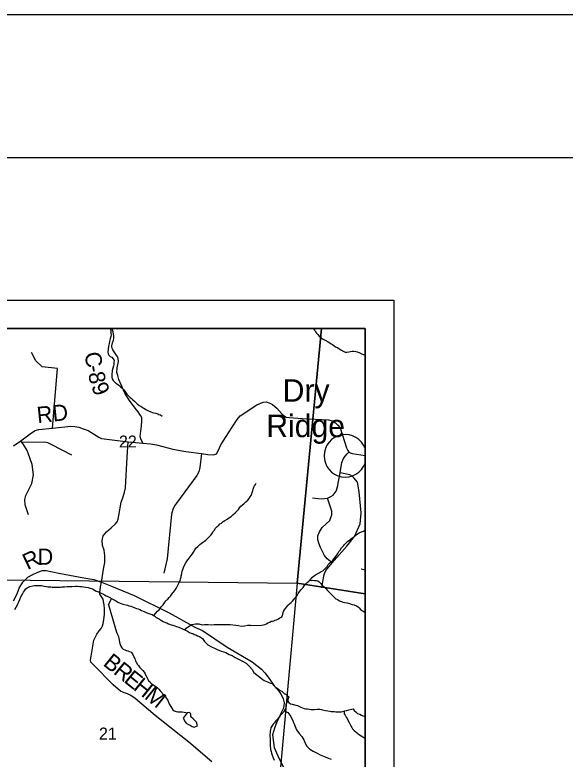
# Model space of a CAD drawing. Extents: x 0 to 34, y 0 to 22.
# Drawn here: x 7.672 to 9.6, y 19.391 to 22 of the extents above; entities that cross this region are included whole.
import ezdxf

# ---------------------------------------------------------------- set-up
doc = ezdxf.new("R2010")
doc.units = 0
for name, color, linetype in [('Default', 7, 'Continuous'), ('GM_X_County_Road', 7, 'Continuous'), ('GM_X_County_Road_Text', 7, 'Continuous'), ('GM_X_Minor_Lake', 7, 'Continuous'), ('GM_X_Minor_River', 7, 'Continuous'), ('GM_X_Section', 7, 'Continuous'), ('GM_X_Section_Text', 7, 'Continuous'), ('GM_X_State_Route', 7, 'Continuous'), ('GM_X_Township_Road', 7, 'Continuous'), ('GM_X_Unincorporated_Location', 7, 'Continuous'), ('GM_X_Unincorporated_Text', 7, 'Continuous'), ('SH_Border', 7, 'Continuous'), ('SH_Cut_Line', 7, 'Continuous'), ('SH_Data', 7, 'Continuous')]:
    doc.layers.add(name, color=color, linetype=linetype)

msp = doc.modelspace()

# ---------------------------------------------------------------- linework, layer by layer
at = {"layer": 'Default'}
for points in [[(8.7465, 20.9), (7.4473, 20.9), (7.4124, 20.0219), (8.6611, 20.0077)], [(8.9, 19.9705), (8.9, 20.9), (8.7465, 20.9), (8.6611, 20.0077)], [(8.9, 18.9097), (8.9, 19.9705), (8.6611, 20.0077), (8.567, 18.9616)]]:
    msp.add_lwpolyline(points, close=True, dxfattribs=at)
at = {"layer": 'GM_X_County_Road'}
for points in [[(8.1201, 20.4987), (8.113, 20.5139), (8.1117, 20.5223), (8.1161, 20.5589), (8.1174, 20.5763), (8.1167, 20.5871), (8.1145, 20.5937), (8.1103, 20.5993), (8.1044, 20.608), (8.094, 20.6218), (8.074, 20.6486), (8.0575, 20.6733), (8.0448, 20.7032), (8.0363, 20.7212), (8.0324, 20.7353), (8.0299, 20.7465), (8.0309, 20.7629), (8.0349, 20.7854), (8.0343, 20.795), (8.03, 20.8038), (8.0251, 20.8121), (8.0205, 20.8187), (8.0153, 20.8253), (8.0138, 20.8287), (8.012, 20.8342), (8.0124, 20.8403), (8.0145, 20.8506), (8.0172, 20.8601), (8.0185, 20.8672), (8.0194, 20.8735), (8.0161, 20.8886), (8.0124, 20.9)], [(8.0693, 20.5032), (8.1201, 20.4987), (8.1476, 20.4963), (8.1687, 20.4926), (8.1902, 20.4867), (8.2257, 20.4777), (8.271, 20.4692), (8.3262, 20.4624), (8.3478, 20.4592), (8.3684, 20.4574), (8.3787, 20.4613), (8.3851, 20.4719), (8.3941, 20.4922), (8.4209, 20.5351), (8.4512, 20.581), (8.4622, 20.5941), (8.52, 20.6331), (8.5424, 20.6425), (8.553, 20.6432), (8.5656, 20.6386), (8.5746, 20.6338), (8.5904, 20.621), (8.608, 20.6011), (8.6165, 20.5934), (8.6234, 20.5897), (8.6335, 20.588), (8.6787, 20.5853), (8.771, 20.5804), (8.7843, 20.577), (8.7962, 20.5695), (8.8044, 20.5619), (8.8118, 20.5518), (8.8343, 20.4817), (8.8385, 20.4727), (8.8427, 20.4672), (8.8477, 20.4651), (8.8546, 20.4626), (8.9, 20.4556)], [(7.6673, 20.4891), (7.6929, 20.5069), (7.7304, 20.5352), (7.7429, 20.5431), (7.7558, 20.5461), (7.8043, 20.5511), (7.8686, 20.5578), (7.8819, 20.557), (7.8962, 20.5543), (7.9113, 20.5486), (7.9291, 20.5427), (7.9662, 20.5191), (7.9757, 20.5144), (7.9853, 20.5134), (8.0693, 20.5032)], [(7.9757, 20.0107), (7.983, 20.0571), (7.9868, 20.0803), (7.9875, 20.1043), (7.9853, 20.1233), (7.9794, 20.1392), (7.978, 20.1575), (7.9812, 20.174), (7.9929, 20.1875), (8.0101, 20.2014), (8.0253, 20.2159), (8.03, 20.2229), (8.0342, 20.2326), (8.0367, 20.2444), (8.0445, 20.2912), (8.0504, 20.3068), (8.0568, 20.3262), (8.0596, 20.3423), (8.0661, 20.4496), (8.0693, 20.5032)], [(7.6667, 19.9459), (7.6796, 19.9704), (7.6869, 19.9904), (7.7004, 20.0116), (7.717, 20.0284), (7.7332, 20.037), (7.7524, 20.0468), (7.7684, 20.0522), (7.7813, 20.052), (7.8265, 20.0432), (7.9008, 20.0286), (7.9275, 20.024), (7.949, 20.02), (7.9757, 20.0107)], [(7.9695, 19.972), (7.969, 19.9739), (7.9705, 19.9817), (7.9727, 19.9953), (7.9757, 20.0107)], [(7.9757, 20.0107), (8.0107, 19.9977), (8.0902, 19.9643), (8.2123, 19.9042), (8.3047, 19.8526), (8.3302, 19.842), (8.4158, 19.783), (8.5042, 19.7325), (8.5369, 19.7063), (8.5485, 19.6933), (8.5631, 19.6731), (8.5809, 19.648), (8.5927, 19.6351), (8.6047, 19.6194), (8.6121, 19.6026), (8.6157, 19.5885), (8.6133, 19.5692), (8.6043, 19.5503), (8.5892, 19.5178), (8.5818, 19.4988), (8.5755, 19.4765), (8.5785, 19.4493), (8.5807, 19.4316), (8.5937, 19.4019), (8.6494, 19.2878)], [(8.3623, 19.3818), (8.2822, 19.4501), (8.1638, 19.5443), (8.0935, 19.6039), (8.0782, 19.614), (8.0671, 19.6194), (8.0529, 19.6246), (8.0425, 19.6296), (8.0161, 19.6518), (7.9461, 19.722), (7.9386, 19.7312), (7.9374, 19.7378), (7.9486, 19.8083), (7.9519, 19.8154), (7.9592, 19.8292), (7.9679, 19.8406), (7.9741, 19.8486), (7.9794, 19.8583), (7.9815, 19.8667), (7.9839, 19.8794), (7.9863, 19.8992), (7.9864, 19.9176), (7.9851, 19.9315), (7.9831, 19.9437), (7.981, 19.9517), (7.9703, 19.9692), (7.9695, 19.972)]]:
    msp.add_lwpolyline(points, dxfattribs=at)
at = {"layer": 'GM_X_Minor_Lake'}
msp.add_line((8.276, 19.5526), (8.2613, 19.5341), dxfattribs=at)
msp.add_lwpolyline([(8.2613, 19.5341), (8.2686, 19.5217), (8.2723, 19.5174), (8.2801, 19.5123), (8.2861, 19.5098), (8.2932, 19.5055), (8.3, 19.5026), (8.3119, 19.508), (8.3081, 19.5199), (8.3018, 19.5273), (8.2966, 19.532), (8.2892, 19.5394), (8.2883, 19.5493), (8.2846, 19.5543), (8.276, 19.5526)], dxfattribs=at)
at = {"layer": 'GM_X_Minor_River'}
msp.add_line((8.0007, 19.9316), (8.0104, 19.9543), dxfattribs=at)
for points in [[(8.0071, 20.9), (8.0074, 20.8975), (8.0081, 20.8895), (8.0087, 20.883), (8.009, 20.8785), (8.0081, 20.8724), (8.0065, 20.8648), (8.0049, 20.8602), (8.0036, 20.8549), (8.0027, 20.8481), (8.0003, 20.8382), (7.9986, 20.8283), (7.9984, 20.8177), (7.999, 20.8116), (8.0012, 20.807), (8.0065, 20.8023), (8.0114, 20.7996), (8.0166, 20.7938), (8.0199, 20.7884), (8.0194, 20.7811), (8.0185, 20.7747), (8.0181, 20.7701), (8.0136, 20.7534), (8.0127, 20.7485), (8.0119, 20.7432), (8.0113, 20.7352), (8.0116, 20.7295), (8.0134, 20.7237), (8.0171, 20.7183), (8.0216, 20.7133), (8.0261, 20.709), (8.0317, 20.7059), (8.0366, 20.702), (8.0415, 20.6974), (8.0482, 20.6908), (8.0535, 20.6857), (8.0576, 20.6807), (8.0642, 20.6703), (8.0717, 20.663), (8.0762, 20.6587), (8.0807, 20.6548), (8.0856, 20.6505), (8.0912, 20.6459), (8.0964, 20.6416), (8.1009, 20.6366), (8.108, 20.6308), (8.1133, 20.628), (8.1189, 20.6237), (8.1246, 20.621), (8.1336, 20.6155), (8.14, 20.6119), (8.1491, 20.608), (8.1548, 20.6064), (8.1593, 20.6052), (8.1658, 20.6032), (8.1726, 20.6011), (8.1771, 20.5995), (8.1824, 20.5975), (8.1877, 20.5937)], [(8.7178, 20.9), (8.7183, 20.8995), (8.7235, 20.8937), (8.7257, 20.8891), (8.7297, 20.884), (8.7334, 20.8794), (8.739, 20.874), (8.7442, 20.8685), (8.7506, 20.8638), (8.7551, 20.8619), (8.76, 20.8591), (8.7701, 20.8543), (8.7754, 20.8508), (8.7802, 20.8473), (8.7855, 20.8449), (8.79, 20.8414), (8.7956, 20.8367), (8.8027, 20.8335), (8.8072, 20.8308), (8.8147, 20.8257), (8.8248, 20.8198), (8.8301, 20.8178), (8.835, 20.8173), (8.8419, 20.8183), (8.8484, 20.8197), (8.8541, 20.8207), (8.8594, 20.8206), (8.8666, 20.8201), (8.8719, 20.8184), (8.8783, 20.8168), (8.8873, 20.812), (8.8937, 20.8089), (8.9, 20.8073)], [(8.1594, 19.8941), (8.1718, 19.9101), (8.1772, 19.9142), (8.1842, 19.9244), (8.1912, 19.9323), (8.1959, 19.9383), (8.201, 19.9466), (8.2079, 19.9514), (8.2126, 19.9571), (8.2173, 19.9616), (8.222, 19.9687), (8.2274, 19.9751), (8.2329, 19.9819), (8.2376, 19.9894), (8.2443, 20.0034), (8.2478, 20.0098), (8.251, 20.0163), (8.2523, 20.0227), (8.2543, 20.0292), (8.2551, 20.0337), (8.2572, 20.0421), (8.2588, 20.0493), (8.2612, 20.0561), (8.2633, 20.0629), (8.2661, 20.0705), (8.2708, 20.0792), (8.2751, 20.0852), (8.2794, 20.0908), (8.2895, 20.1044), (8.2942, 20.1104), (8.2981, 20.1164), (8.3028, 20.1244), (8.3068, 20.1304), (8.3137, 20.1368), (8.3203, 20.1427), (8.33, 20.1502), (8.3361, 20.1547), (8.3415, 20.1588), (8.3462, 20.1633), (8.3532, 20.1696), (8.3586, 20.1756), (8.3637, 20.1824), (8.3664, 20.1881), (8.3715, 20.1937), (8.3739, 20.199), (8.3816, 20.2061), (8.3863, 20.2106), (8.3905, 20.2159), (8.3959, 20.2181), (8.4025, 20.2241), (8.4083, 20.227), (8.4156, 20.2322), (8.4237, 20.2374), (8.4298, 20.2419), (8.4364, 20.2475), (8.4438, 20.2546), (8.45, 20.2603), (8.4554, 20.2663), (8.4589, 20.2715), (8.464, 20.2775), (8.4694, 20.2824), (8.4744, 20.2861), (8.4818, 20.2925), (8.4884, 20.2989), (8.4934, 20.3041), (8.4966, 20.3098), (8.5005, 20.3154), (8.5021, 20.3211), (8.5041, 20.326), (8.5057, 20.3321), (8.5073, 20.337), (8.5098, 20.3442), (8.5117, 20.3488), (8.5149, 20.3537), (8.5176, 20.3586)], [(8.4976, 19.8594), (8.5366, 19.8602), (8.5438, 19.8616), (8.5484, 19.863), (8.5538, 19.8652), (8.5584, 19.8685), (8.5653, 19.8714), (8.5699, 19.874), (8.5745, 19.8747), (8.5794, 19.8761), (8.5848, 19.8775), (8.5894, 19.8789), (8.5955, 19.8826), (8.6009, 19.8859), (8.607, 19.8885), (8.6105, 19.893), (8.6114, 19.8987), (8.6127, 19.9043), (8.6135, 19.9089), (8.6167, 19.9141), (8.6205, 19.9186), (8.6244, 19.9239), (8.6303, 19.9306), (8.6346, 19.9355), (8.64, 19.9399), (8.645, 19.9444), (8.6493, 19.95), (8.6536, 19.9552), (8.6586, 19.9608), (8.6625, 19.9669), (8.6653, 19.9714), (8.6746, 19.9841), (8.682, 19.9931), (8.6863, 19.9987), (8.6918, 20.0051), (8.6968, 20.0095), (8.7018, 20.0147), (8.7069, 20.0196), (8.7146, 20.0286), (8.7216, 20.0345), (8.7293, 20.0393), (8.7381, 20.0437), (8.7458, 20.0481), (8.7508, 20.0514), (8.7562, 20.0555), (8.762, 20.0615), (8.767, 20.0656), (8.7706, 20.0731), (8.7772, 20.0806), (8.7849, 20.0865), (8.7896, 20.0929), (8.7958, 20.0996), (8.8001, 20.106), (8.8044, 20.112), (8.8079, 20.1184), (8.8118, 20.1236), (8.8169, 20.1311), (8.8232, 20.1382), (8.8274, 20.1435), (8.8332, 20.1487), (8.8379, 20.1539), (8.846, 20.1598), (8.8533, 20.1654), (8.8587, 20.1691), (8.8637, 20.1732), (8.8684, 20.1776), (8.8734, 20.1802), (8.8784, 20.1843), (8.8837, 20.1864), (8.8933, 20.1901), (8.8979, 20.1919), (8.9, 20.1925)], [(8.7057, 20.0185), (8.7121, 20.0176), (8.7167, 20.0179), (8.7224, 20.0174), (8.7281, 20.0165), (8.7334, 20.0156), (8.7379, 20.0136), (8.7431, 20.0075), (8.7479, 20.0024), (8.7516, 19.9978), (8.7561, 19.9943), (8.7617, 19.9888), (8.7676, 19.9822), (8.775, 19.9749), (8.7806, 19.9687), (8.7869, 19.9628), (8.7925, 19.9578), (8.7974, 19.9531), (8.8022, 19.95), (8.8101, 19.9453), (8.8162, 19.9432), (8.8214, 19.9412), (8.8282, 19.94), (8.8366, 19.9383), (8.8445, 19.9366), (8.8547, 19.9333), (8.8615, 19.9317), (8.8697, 19.9277), (8.8746, 19.9246), (8.8791, 19.9214), (8.8832, 19.9156), (8.8907, 19.9109), (8.8955, 19.9082), (8.9, 19.9045)], [(7.6721, 19.9156), (7.6807, 19.9322), (7.6835, 19.9379), (7.6863, 19.9424), (7.6898, 19.9503), (7.6927, 19.9602), (7.6993, 19.9692), (7.7025, 19.9756), (7.706, 19.9813), (7.7088, 19.9862), (7.7157, 19.9914), (7.7249, 19.9959), (7.7353, 19.9987), (7.7414, 19.9998), (7.7528, 20), (7.7653, 19.9998), (7.7699, 19.9989), (7.7744, 19.9977), (7.7828, 19.9961), (7.7877, 19.9952), (7.793, 19.9944), (7.7984, 19.9943), (7.8029, 19.9938), (7.8189, 19.9936), (7.8273, 19.9938), (7.8322, 19.9941), (7.8372, 19.9948), (7.846, 19.995), (7.8555, 19.9956), (7.8612, 19.9959), (7.8719, 19.9961), (7.8841, 19.9967), (7.8917, 19.9969), (7.8997, 19.9964), (7.905, 19.996), (7.9122, 19.9951), (7.9206, 19.9942), (7.9289, 19.9925), (7.9361, 19.9905), (7.9406, 19.9889), (7.9467, 19.9862), (7.955, 19.9811), (7.9648, 19.9775), (7.9716, 19.9739), (7.9772, 19.9712), (7.9821, 19.9688), (7.9867, 19.9665), (7.9916, 19.9637), (7.9961, 19.9617), (8.0202, 19.9491), (8.0259, 19.9456), (8.0357, 19.9405), (8.0451, 19.9362), (8.0508, 19.9342), (8.061, 19.9317), (8.0667, 19.9301), (8.0716, 19.9281), (8.0788, 19.9265), (8.0845, 19.9249), (8.0928, 19.9217), (8.0989, 19.9193), (8.1042, 19.9173), (8.1095, 19.9149), (8.1159, 19.9122), (8.1212, 19.9098), (8.1257, 19.9082), (8.1302, 19.9058), (8.1351, 19.9042), (8.1419, 19.9015), (8.1484, 19.8994), (8.1533, 19.8978), (8.1582, 19.8947), (8.1627, 19.8924)], [(8.0007, 19.9316), (8.0284, 19.836), (8.0323, 19.8278), (8.0348, 19.8213), (8.0368, 19.8136), (8.0381, 19.8079), (8.039, 19.801), (8.0414, 19.7929), (8.0438, 19.7868), (8.0466, 19.781), (8.0514, 19.7759), (8.0574, 19.7738), (8.0626, 19.7713), (8.0679, 19.7704), (8.0743, 19.7686), (8.0791, 19.7658), (8.0839, 19.7595), (8.0882, 19.7518), (8.092, 19.7433), (8.0948, 19.7341), (8.098, 19.729), (8.1001, 19.7233), (8.1056, 19.7185), (8.1092, 19.7131), (8.1158, 19.7064), (8.1206, 19.702), (8.125, 19.6962), (8.1285, 19.6896), (8.1306, 19.6838), (8.1353, 19.6764), (8.1378, 19.671), (8.1402, 19.6656), (8.1458, 19.6616), (8.149, 19.6566), (8.155, 19.6526), (8.1672, 19.6438), (8.172, 19.641), (8.1768, 19.6358), (8.1815, 19.6304), (8.1874, 19.6245), (8.1895, 19.6194), (8.1947, 19.6158), (8.1994, 19.6104), (8.2027, 19.6049), (8.2077, 19.5972), (8.2109, 19.591), (8.214, 19.5821), (8.2191, 19.5751), (8.2256, 19.5642), (8.2307, 19.5602), (8.2371, 19.5581), (8.2435, 19.5568), (8.2583, 19.5563), (8.2651, 19.5556), (8.2708, 19.5543), (8.276, 19.5526)], [(8.1627, 19.8924), (8.1672, 19.8877), (8.1785, 19.8814), (8.1864, 19.8763), (8.1921, 19.8736), (8.1996, 19.8697), (8.2041, 19.8681), (8.2109, 19.8649), (8.2193, 19.8621), (8.2261, 19.8601), (8.2321, 19.8577), (8.2382, 19.8557), (8.2469, 19.8529), (8.2518, 19.8509), (8.2575, 19.8493), (8.262, 19.8469), (8.2703, 19.843), (8.2767, 19.8391), (8.2843, 19.8351), (8.2899, 19.8328), (8.2956, 19.8308), (8.3009, 19.828), (8.3062, 19.826), (8.3126, 19.8236), (8.3186, 19.8205)], [(8.2665, 19.8448), (8.2765, 19.8533), (8.2924, 19.8625), (8.3046, 19.8655), (8.3167, 19.8655), (8.3281, 19.8617), (8.3372, 19.8624), (8.3494, 19.8624), (8.36, 19.8617), (8.3707, 19.8624), (8.4163, 19.8624), (8.4261, 19.8624), (8.4459, 19.8609), (8.4558, 19.8594), (8.4664, 19.8571), (8.477, 19.8579), (8.4869, 19.8609), (8.4968, 19.8602), (8.4976, 19.8594)], [(8.3186, 19.8205), (8.3302, 19.8132), (8.3364, 19.8031), (8.3482, 19.7914), (8.3613, 19.7849), (8.3711, 19.7797), (8.3808, 19.7752), (8.3951, 19.7699), (8.4109, 19.7641), (8.4236, 19.7581), (8.4337, 19.7536), (8.4442, 19.7472), (8.4562, 19.7415), (8.47, 19.7347), (8.4823, 19.7267), (8.4942, 19.7161), (8.5041, 19.7048), (8.5099, 19.6951), (8.5361, 19.6736)], [(8.5361, 19.6736), (8.541, 19.6704), (8.5454, 19.6661), (8.5514, 19.6644), (8.5571, 19.6616), (8.5623, 19.6592), (8.5684, 19.6571), (8.574, 19.6554), (8.578, 19.6496), (8.5843, 19.6437), (8.5915, 19.6393), (8.6015, 19.6314), (8.6075, 19.6289), (8.6164, 19.6211), (8.6228, 19.6179), (8.6273, 19.6132), (8.6317, 19.6088), (8.6304, 19.6036), (8.6284, 19.599), (8.6286, 19.5945), (8.6327, 19.589), (8.6379, 19.5851), (8.6436, 19.5838), (8.6572, 19.58), (8.6624, 19.5787), (8.6692, 19.5758), (8.6745, 19.5734), (8.6805, 19.5709), (8.6857, 19.5685), (8.6922, 19.5668), (8.6979, 19.5666), (8.7043, 19.5657), (8.7108, 19.5651), (8.7176, 19.5646), (8.7225, 19.5648), (8.7313, 19.5661), (8.7404, 19.5662), (8.7461, 19.5653), (8.7506, 19.5636), (8.7605, 19.5611), (8.7692, 19.5597), (8.7756, 19.5587), (8.7805, 19.5582), (8.7858, 19.5577), (8.7908, 19.5576), (8.7968, 19.5566), (8.8101, 19.5563), (8.8151, 19.5569), (8.8197, 19.5575), (8.8289, 19.5603), (8.8343, 19.5617), (8.8419, 19.5634), (8.8534, 19.5661), (8.858, 19.5667), (8.8612, 19.5613), (8.8672, 19.5566), (8.8731, 19.5511), (8.8814, 19.5486), (8.8867, 19.5446), (8.8915, 19.5422), (8.8995, 19.5401), (8.9, 19.5401)], [(8.6284, 19.598), (8.6222, 19.5809), (8.6217, 19.5764), (8.6212, 19.5707), (8.6199, 19.5658), (8.6139, 19.5549), (8.6069, 19.5486), (8.6018, 19.5434), (8.5982, 19.5382), (8.5912, 19.53), (8.586, 19.5237), (8.5817, 19.5181), (8.5778, 19.5129), (8.5722, 19.5058), (8.5691, 19.5005), (8.5674, 19.4941), (8.5665, 19.4892), (8.566, 19.4728), (8.5665, 19.4633), (8.5664, 19.4572), (8.5673, 19.4511), (8.5668, 19.4446), (8.5669, 19.4359), (8.5675, 19.4298), (8.5685, 19.4244), (8.5698, 19.4175), (8.572, 19.4114), (8.5741, 19.4044), (8.5769, 19.3956), (8.5812, 19.3871)], [(8.6175, 19.5614), (8.619, 19.5591), (8.6292, 19.5539), (8.6391, 19.5404), (8.6463, 19.5246), (8.6521, 19.5108), (8.6596, 19.4939), (8.6684, 19.4811), (8.6773, 19.4706), (8.6846, 19.4586), (8.6896, 19.4471), (8.6951, 19.4367), (8.7062, 19.4258), (8.7175, 19.419), (8.7287, 19.4134), (8.7415, 19.4063), (8.7539, 19.4007), (8.7678, 19.3958), (8.781, 19.3909)], [(8.8257, 19.5593), (8.826, 19.5501), (8.8292, 19.5447), (8.8332, 19.5381), (8.8361, 19.5334), (8.8394, 19.5273), (8.8434, 19.5192), (8.8484, 19.5095), (8.8524, 19.5021), (8.8549, 19.4975), (8.8601, 19.492), (8.8676, 19.4857), (8.8739, 19.4802), (8.8802, 19.4755), (8.8855, 19.4727), (8.8914, 19.4691), (8.8982, 19.4639), (8.9, 19.462)]]:
    msp.add_lwpolyline(points, dxfattribs=at)
at = {"layer": 'GM_X_Section'}
msp.add_lwpolyline([(7.4124, 20.0219), (8.6611, 20.0077), (8.567, 18.9616), (7.3629, 19.0139)], close=True, dxfattribs=at)
at = {"layer": 'GM_X_State_Route'}
msp.add_lwpolyline([(8.9, 16.8616), (8.9, 20.9), (6.8697, 20.9), (6.7177, 20.7411), (6.6525, 20.7169), (6.5075, 20.7281), (6.4321, 20.7553), (6.3691, 20.7729), (6.282, 20.7835), (6.2399, 20.787), (6.2051, 20.7905), (6.1295, 20.8038), (6.0609, 20.8242), (5.9975, 20.8551), (5.9272, 20.8941), (5.9107, 20.9), (5.6847, 20.9)], dxfattribs=at)
at = {"layer": 'GM_X_Township_Road'}
msp.add_line((8.8856, 20.0581), (8.9, 20.0546), dxfattribs=at)
for points in [[(7.8043, 20.5511), (7.8216, 20.7607), (7.7674, 20.7658), (7.7455, 20.7877), (7.73, 20.8161)], [(7.7194, 20.2477), (7.7084, 20.2818), (7.7071, 20.3012), (7.711, 20.3154), (7.731, 20.3573), (7.7374, 20.3876), (7.7323, 20.4237), (7.7186, 20.4637), (7.7156, 20.4729), (7.702, 20.4934), (7.6966, 20.5022), (7.6929, 20.5069)], [(7.6966, 20.5022), (7.7767, 20.5029), (7.7866, 20.5012), (7.8, 20.4934), (7.8705, 20.4574)], [(8.3262, 20.4624), (8.3202, 20.4134), (8.3166, 20.3985), (8.3099, 20.3851), (8.2386, 20.2886), (8.2312, 20.2783), (8.2255, 20.2662), (8.2209, 20.2496), (8.2055, 20.0925), (8.1937, 20.0425)], [(8.7154, 20.3069), (8.747, 20.3033), (8.7679, 20.3052), (8.779, 20.3114), (8.7876, 20.3168), (8.7975, 20.3299), (8.803, 20.345), (8.8115, 20.3943), (8.8179, 20.4308), (8.8238, 20.4451), (8.8298, 20.4535), (8.8363, 20.4615), (8.8427, 20.4672)], [(8.7477, 19.991), (8.7547, 20.0338), (8.7575, 20.0419), (8.7623, 20.052), (8.7843, 20.0793), (8.8006, 20.0981), (8.8353, 20.138), (8.8624, 20.1709), (8.8824, 20.2161), (8.8856, 20.2548), (8.8785, 20.3276), (8.8727, 20.3618), (8.8598, 20.3766), (8.8537, 20.3831), (8.8457, 20.387), (8.8115, 20.3943)], [(8.7843, 20.0793), (8.7664, 20.0929), (8.7577, 20.1043), (8.7428, 20.1333), (8.7375, 20.1483), (8.7335, 20.16), (8.734, 20.1742), (8.7392, 20.1882), (8.749, 20.203), (8.7756, 20.2277), (8.7799, 20.2374), (8.7825, 20.247), (8.7831, 20.2606), (8.7679, 20.3052)]]:
    msp.add_lwpolyline(points, dxfattribs=at)
at = {"layer": 'GM_X_Unincorporated_Location'}
msp.add_line((8.8301, 20.4542), (8.8301, 20.4542), dxfattribs=at)
at = {"layer": 'GM_X_Unincorporated_Text'}
msp.add_line((8.9, 20.4288), (8.9, 20.4796), dxfattribs=at)
msp.add_arc((8.8301, 20.4542), 0.0744, 19.9453, 340.0547, dxfattribs=at)
at = {"layer": 'SH_Border'}
msp.add_lwpolyline([(1.5, 21.5), (33.5, 21.5), (33.5, 0.5), (1.5, 0.5)], close=True, dxfattribs=at)
at = {"layer": 'SH_Cut_Line'}
msp.add_lwpolyline([(0, 0), (34, 0), (34, 22), (0, 22)], close=True, dxfattribs=at)
at = {"layer": 'SH_Data'}
for p, q in [((2, 21), (9, 21)), ((9, 21), (9, 14)), ((2.1, 20.9), (8.9, 20.9)), ((8.9, 20.9), (8.9, 14.1))]:
    msp.add_line(p, q, dxfattribs=at)

# ---------------------------------------------------------------- texts
at = {"layer": 'GM_X_County_Road_Text'}
for s, height, rotation, p in [('C', 0.0568, 280.4643, (7.9152, 20.8134)), ('-', 0.0568, 280.603, (7.9237, 20.7674)), ('8', 0.0568, 282.0881, (7.9283, 20.7429)), ('9', 0.0568, 291.8421, (7.9387, 20.6986)), ('RD', 0.05682, 5.9041, (7.7518, 20.5686)), ('R', 0.0568, 25.5478, (7.7162, 20.0532)), ('D', 0.0568, 0.7431, (7.752, 20.0718)), ('B', 0.0568, 321.2238, (7.978, 19.7218)), ('R', 0.0568, 321.227, (8.0144, 19.6926)), ('E', 0.0568, 321.2244, (8.0508, 19.6633)), ('H', 0.0568, 321.2272, (8.0839, 19.6367)), ('M', 0.0568, 321.3193, (8.123, 19.6054))]:
    msp.add_text(s, height=height, rotation=rotation, dxfattribs=at).set_placement(p)
at = {"layer": 'GM_X_Section_Text'}
for s, p in [('22', (8.0369, 20.4834)), ('21', (7.9669, 19.4596))]:
    msp.add_text(s, height=0.04186, rotation=0, dxfattribs=at).set_placement(p)
at = {"layer": 'GM_X_Unincorporated_Text'}
for s, p in [('Dry', (8.6106, 20.6438)), ('Ridge', (8.5531, 20.5196))]:
    msp.add_text(s, height=0.07898, rotation=0, dxfattribs=at).set_placement(p)

doc.saveas('drawing.dxf')
